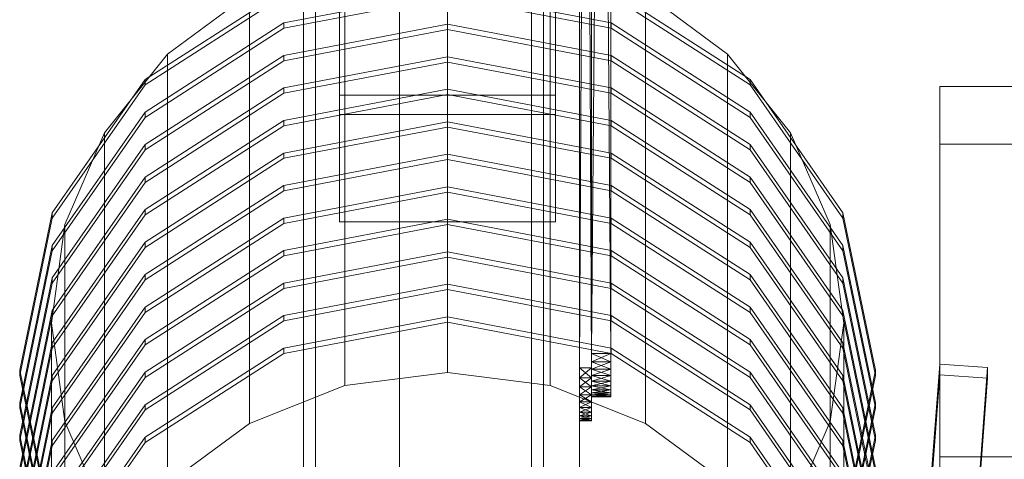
# Model space of a CAD drawing. Header units: millimetres. Extents: x -3490 to 61924, y -72580 to 6847.
# Tile 1054 of 1056: x 60228 to 60638, y 1679 to 1862. Entities that reach past the tile are written whole.
import ezdxf

# ---------------------------------------------------------------- set-up
doc = ezdxf.new("R2010")
doc.units = ezdxf.units.MM
doc.layers.add('lateral_C08', color=7, linetype='Continuous', lineweight=0)
doc.layers.add('lateral_secador', color=7, linetype='Continuous', lineweight=0)

msp = doc.modelspace()

# ---------------------------------------------------------------- linework, layer by layer
at = {"layer": 'lateral_C08'}
for p, q in [((60406.134, 1715.116), (60406.134, 1894.28)), ((60363.429, 1709.711), (60363.429, 1888.875)), ((60448.839, 1709.711), (60448.839, 1888.875)), ((60280.127, 1837.181), (60337.94, 1874.313)), ((60361.134, 1875.483), (60361.134, 1830.692)), ((60361.134, 1875.483), (60361.134, 1822.614)), ((60451.134, 1830.692), (60451.134, 1875.483)), ((60451.134, 1822.614), (60451.134, 1875.483)), ((60474.328, 1874.313), (60532.14, 1837.181)), ((60337.94, 1872.108), (60280.127, 1834.975)), ((60289.461, 1847.825), (60323.634, 1873.03)), ((60323.634, 1693.866), (60323.634, 1873.03)), ((60337.94, 1860.761), (60406.134, 1873.8)), ((60406.134, 1871.595), (60337.94, 1858.556)), ((60406.134, 1873.8), (60474.328, 1860.761)), ((60474.328, 1858.556), (60406.134, 1871.595)), ((60532.14, 1834.975), (60474.328, 1872.108)), ((60488.634, 1873.03), (60522.806, 1847.825)), ((60488.634, 1693.866), (60488.634, 1873.03)), ((60280.127, 1823.628), (60337.94, 1860.761)), ((60337.94, 1858.556), (60280.127, 1821.423)), ((60337.94, 1858.556), (60337.94, 1860.761)), ((60337.94, 1847.209), (60406.134, 1860.248)), ((60406.134, 1858.043), (60337.94, 1845.004)), ((60406.134, 1860.248), (60474.328, 1847.209)), ((60406.134, 1858.043), (60406.134, 1860.248)), ((60474.328, 1845.004), (60406.134, 1858.043)), ((60474.328, 1860.761), (60532.14, 1823.628)), ((60474.328, 1858.556), (60474.328, 1860.761)), ((60532.14, 1821.423), (60474.328, 1858.556)), ((60263.24, 1814.976), (60289.461, 1847.825)), ((60280.127, 1810.076), (60337.94, 1847.209)), ((60289.461, 1668.66), (60289.461, 1847.825)), ((60337.94, 1845.004), (60337.94, 1847.209)), ((60337.94, 1833.657), (60406.134, 1846.696)), ((60406.134, 1846.696), (60474.328, 1833.657)), ((60406.134, 1844.491), (60406.134, 1846.696)), ((60474.328, 1847.209), (60532.14, 1810.076)), ((60474.328, 1845.004), (60474.328, 1847.209)), ((60522.806, 1847.825), (60549.028, 1814.976)), ((60522.806, 1668.66), (60522.806, 1847.825)), ((60337.94, 1845.004), (60280.127, 1807.871)), ((60406.134, 1844.491), (60337.94, 1831.451)), ((60474.328, 1831.451), (60406.134, 1844.491)), ((60532.14, 1807.871), (60474.328, 1845.004)), ((60241.499, 1781.608), (60280.127, 1837.181)), ((60280.127, 1834.975), (60241.499, 1779.403)), ((60280.127, 1834.975), (60280.127, 1837.181)), ((60280.127, 1796.524), (60337.94, 1833.657)), ((60337.94, 1831.451), (60337.94, 1833.657)), ((60474.328, 1833.657), (60532.14, 1796.524)), ((60474.328, 1831.451), (60474.328, 1833.657)), ((60532.14, 1837.181), (60570.769, 1781.608)), ((60532.14, 1834.975), (60532.14, 1837.181)), ((60570.769, 1779.403), (60532.14, 1834.975)), ((61511.134, 1834.258), (60611.134, 1834.258)), ((60611.134, 1834.258), (60611.134, 1679.901)), ((60611.134, 1834.258), (60611.134, 1810.226)), ((60337.94, 1831.451), (60280.127, 1794.319)), ((60337.94, 1820.104), (60406.134, 1833.144)), ((60406.134, 1830.938), (60337.94, 1817.899)), ((60361.134, 1830.692), (60451.134, 1830.692)), ((60361.134, 1777.823), (60361.134, 1830.692)), ((60406.134, 1833.144), (60474.328, 1820.104)), ((60406.134, 1830.938), (60406.134, 1833.144)), ((60474.328, 1817.899), (60406.134, 1830.938)), ((60451.134, 1830.692), (60451.134, 1777.823)), ((60532.14, 1794.319), (60474.328, 1831.451)), ((60241.499, 1768.056), (60280.127, 1823.628)), ((60280.127, 1821.423), (60241.499, 1765.851)), ((60280.127, 1821.423), (60280.127, 1823.628)), ((60361.134, 1777.823), (60361.134, 1822.614)), ((60361.134, 1822.614), (60451.134, 1822.614)), ((60451.134, 1822.614), (60451.134, 1777.823)), ((60532.14, 1823.628), (60570.769, 1768.056)), ((60532.14, 1821.423), (60532.14, 1823.628)), ((60570.769, 1765.851), (60532.14, 1821.423)), ((60280.127, 1782.972), (60337.94, 1820.104)), ((60337.94, 1817.899), (60280.127, 1780.767)), ((60337.94, 1817.899), (60337.94, 1820.104)), ((60337.94, 1806.552), (60406.134, 1819.591)), ((60406.134, 1817.386), (60337.94, 1804.347)), ((60406.134, 1819.591), (60474.328, 1806.552)), ((60406.134, 1817.386), (60406.134, 1819.591)), ((60474.328, 1804.347), (60406.134, 1817.386)), ((60474.328, 1820.104), (60532.14, 1782.972)), ((60474.328, 1817.899), (60474.328, 1820.104)), ((60532.14, 1780.767), (60474.328, 1817.899)), ((60246.756, 1776.722), (60263.24, 1814.976)), ((60263.24, 1635.811), (60263.24, 1814.976)), ((60549.028, 1814.976), (60565.512, 1776.722)), ((60549.028, 1635.811), (60549.028, 1814.976)), ((60241.499, 1754.504), (60280.127, 1810.076)), ((60280.127, 1807.871), (60280.127, 1810.076)), ((60532.14, 1810.076), (60570.769, 1754.504)), ((60532.14, 1807.871), (60532.14, 1810.076)), ((60611.134, 1655.869), (60611.134, 1810.226)), ((60611.134, 1810.226), (61511.134, 1810.226)), ((60280.127, 1807.871), (60241.499, 1752.298)), ((60280.127, 1769.42), (60337.94, 1806.552)), ((60337.94, 1804.347), (60337.94, 1806.552)), ((60337.94, 1793), (60406.134, 1806.039)), ((60406.134, 1806.039), (60474.328, 1793)), ((60406.134, 1803.834), (60406.134, 1806.039)), ((60474.328, 1806.552), (60532.14, 1769.42)), ((60474.328, 1804.347), (60474.328, 1806.552)), ((60570.769, 1752.298), (60532.14, 1807.871)), ((60337.94, 1804.347), (60280.127, 1767.215)), ((60406.134, 1803.834), (60337.94, 1790.795)), ((60474.328, 1790.795), (60406.134, 1803.834)), ((60532.14, 1767.215), (60474.328, 1804.347)), ((60241.499, 1740.951), (60280.127, 1796.524)), ((60280.127, 1794.319), (60280.127, 1796.524)), ((60532.14, 1796.524), (60570.769, 1740.951)), ((60532.14, 1794.319), (60532.14, 1796.524)), ((60280.127, 1794.319), (60241.499, 1738.746)), ((60280.127, 1755.868), (60337.94, 1793)), ((60337.94, 1790.795), (60337.94, 1793)), ((60337.94, 1779.448), (60406.134, 1792.487)), ((60406.134, 1792.487), (60474.328, 1779.448)), ((60406.134, 1790.282), (60406.134, 1792.487)), ((60474.328, 1793), (60532.14, 1755.868)), ((60474.328, 1790.795), (60474.328, 1793)), ((60570.769, 1738.746), (60532.14, 1794.319)), ((60337.94, 1790.795), (60280.127, 1753.662)), ((60406.134, 1790.282), (60337.94, 1777.243)), ((60474.328, 1777.243), (60406.134, 1790.282)), ((60532.14, 1753.662), (60474.328, 1790.795)), ((60227.934, 1716.055), (60241.499, 1781.608)), ((60241.499, 1727.399), (60280.127, 1782.972)), ((60241.499, 1779.403), (60241.499, 1781.608)), ((60280.127, 1780.767), (60241.499, 1725.194)), ((60280.127, 1780.767), (60280.127, 1782.972)), ((60532.14, 1782.972), (60570.769, 1727.399)), ((60532.14, 1780.767), (60532.14, 1782.972)), ((60570.769, 1725.194), (60532.14, 1780.767)), ((60570.769, 1781.608), (60584.334, 1716.055)), ((60570.769, 1779.403), (60570.769, 1781.608)), ((60241.499, 1779.403), (60227.934, 1713.85)), ((60241.134, 1735.672), (60246.756, 1776.722)), ((60246.756, 1597.558), (60246.756, 1776.722)), ((60280.127, 1742.315), (60337.94, 1779.448)), ((60337.94, 1777.243), (60280.127, 1740.11)), ((60337.94, 1777.243), (60337.94, 1779.448)), ((60337.94, 1765.896), (60406.134, 1778.935)), ((60406.134, 1776.73), (60337.94, 1763.691)), ((60451.134, 1777.823), (60361.134, 1777.823)), ((60406.134, 1778.935), (60474.328, 1765.896)), ((60406.134, 1776.73), (60406.134, 1778.935)), ((60474.328, 1763.691), (60406.134, 1776.73)), ((60474.328, 1779.448), (60532.14, 1742.315)), ((60474.328, 1777.243), (60474.328, 1779.448)), ((60532.14, 1740.11), (60474.328, 1777.243)), ((60565.512, 1776.722), (60571.134, 1735.672)), ((60565.512, 1597.558), (60565.512, 1776.722)), ((60584.334, 1713.85), (60570.769, 1779.403)), ((60227.934, 1702.503), (60241.499, 1768.056)), ((60241.499, 1713.847), (60280.127, 1769.42)), ((60241.499, 1765.851), (60241.499, 1768.056)), ((60280.127, 1767.215), (60280.127, 1769.42)), ((60532.14, 1769.42), (60570.769, 1713.847)), ((60532.14, 1767.215), (60532.14, 1769.42)), ((60570.769, 1768.056), (60584.334, 1702.503)), ((60570.769, 1765.851), (60570.769, 1768.056)), ((60241.499, 1765.851), (60227.934, 1700.298)), ((60280.127, 1767.215), (60241.499, 1711.642)), ((60280.127, 1728.763), (60337.94, 1765.896)), ((60337.94, 1763.691), (60280.127, 1726.558)), ((60337.94, 1763.691), (60337.94, 1765.896)), ((60337.94, 1752.344), (60406.134, 1765.383)), ((60406.134, 1765.383), (60474.328, 1752.344)), ((60406.134, 1763.178), (60406.134, 1765.383)), ((60474.328, 1765.896), (60532.14, 1728.763)), ((60474.328, 1763.691), (60474.328, 1765.896)), ((60532.14, 1726.558), (60474.328, 1763.691)), ((60570.769, 1711.642), (60532.14, 1767.215)), ((60584.334, 1700.298), (60570.769, 1765.851)), ((60406.134, 1763.178), (60337.94, 1750.138)), ((60474.328, 1750.138), (60406.134, 1763.178)), ((60241.499, 1700.295), (60280.127, 1755.868)), ((60280.127, 1753.662), (60280.127, 1755.868)), ((60532.14, 1755.868), (60570.769, 1700.295)), ((60532.14, 1753.662), (60532.14, 1755.868)), ((60227.934, 1688.951), (60241.499, 1754.504)), ((60241.499, 1752.298), (60227.934, 1686.746)), ((60241.499, 1752.298), (60241.499, 1754.504)), ((60280.127, 1753.662), (60241.499, 1698.09)), ((60280.127, 1715.211), (60337.94, 1752.344)), ((60337.94, 1750.138), (60337.94, 1752.344)), ((60337.94, 1738.791), (60406.134, 1751.831)), ((60406.134, 1751.831), (60474.328, 1738.791)), ((60406.134, 1749.625), (60406.134, 1751.831)), ((60474.328, 1752.344), (60532.14, 1715.211)), ((60474.328, 1750.138), (60474.328, 1752.344)), ((60570.769, 1698.09), (60532.14, 1753.662)), ((60570.769, 1754.504), (60584.334, 1688.951)), ((60570.769, 1752.298), (60570.769, 1754.504)), ((60584.334, 1686.746), (60570.769, 1752.298)), ((60337.94, 1750.138), (60280.127, 1713.006)), ((60406.134, 1749.625), (60337.94, 1736.586)), ((60474.328, 1736.586), (60406.134, 1749.625)), ((60532.14, 1713.006), (60474.328, 1750.138)), ((60227.934, 1675.399), (60241.499, 1740.951)), ((60241.499, 1686.743), (60280.127, 1742.315)), ((60241.499, 1738.746), (60241.499, 1740.951)), ((60280.127, 1740.11), (60241.499, 1684.538)), ((60280.127, 1740.11), (60280.127, 1742.315)), ((60532.14, 1742.315), (60570.769, 1686.743)), ((60532.14, 1740.11), (60532.14, 1742.315)), ((60570.769, 1684.538), (60532.14, 1740.11)), ((60570.769, 1740.951), (60584.334, 1675.399)), ((60570.769, 1738.746), (60570.769, 1740.951)), ((60241.499, 1738.746), (60227.934, 1673.194)), ((60246.756, 1694.621), (60241.134, 1735.672)), ((60241.134, 1735.672), (60241.134, 1556.507)), ((60280.127, 1701.659), (60337.94, 1738.791)), ((60337.94, 1736.586), (60280.127, 1699.454)), ((60337.94, 1736.586), (60337.94, 1738.791)), ((60337.94, 1725.239), (60406.134, 1738.278)), ((60406.134, 1736.073), (60337.94, 1723.034)), ((60406.134, 1738.278), (60474.328, 1725.239)), ((60406.134, 1736.073), (60406.134, 1738.278)), ((60474.328, 1723.034), (60406.134, 1736.073)), ((60474.328, 1738.791), (60532.14, 1701.659)), ((60474.328, 1736.586), (60474.328, 1738.791)), ((60532.14, 1699.454), (60474.328, 1736.586)), ((60571.134, 1735.672), (60565.512, 1694.621)), ((60584.334, 1673.194), (60570.769, 1738.746)), ((60571.134, 1556.507), (60571.134, 1735.672)), ((60227.934, 1661.847), (60241.499, 1727.399)), ((60241.499, 1673.191), (60280.127, 1728.763)), ((60241.499, 1725.194), (60241.499, 1727.399)), ((60280.127, 1726.558), (60241.499, 1670.985)), ((60280.127, 1726.558), (60280.127, 1728.763)), ((60532.14, 1728.763), (60570.769, 1673.191)), ((60532.14, 1726.558), (60532.14, 1728.763)), ((60570.769, 1670.985), (60532.14, 1726.558)), ((60570.769, 1727.399), (60584.334, 1661.847)), ((60570.769, 1725.194), (60570.769, 1727.399)), ((60241.499, 1725.194), (60227.934, 1659.642)), ((60280.127, 1688.107), (60337.94, 1725.239)), ((60337.94, 1723.034), (60280.127, 1685.902)), ((60337.94, 1723.034), (60337.94, 1725.239)), ((60474.328, 1725.239), (60532.14, 1688.107)), ((60474.328, 1723.034), (60474.328, 1725.239)), ((60532.14, 1685.902), (60474.328, 1723.034)), ((60584.334, 1659.642), (60570.769, 1725.194)), ((60611.161, 1718.582), (60596.161, 1521.524)), ((60611.161, 1718.582), (60611.161, 1714.172)), ((60631.107, 1717.179), (60611.161, 1718.582)), ((60241.499, 1650.503), (60227.934, 1716.055)), ((60227.934, 1716.055), (60227.934, 1713.85)), ((60241.499, 1659.638), (60280.127, 1715.211)), ((60280.127, 1713.006), (60280.127, 1715.211)), ((60406.134, 1715.116), (60363.429, 1709.711)), ((60448.839, 1709.711), (60406.134, 1715.116)), ((60532.14, 1715.211), (60570.769, 1659.638)), ((60532.14, 1713.006), (60532.14, 1715.211)), ((60584.334, 1716.055), (60570.769, 1650.503)), ((60584.334, 1713.85), (60584.334, 1716.055)), ((60616.107, 1520.121), (60631.107, 1717.179)), ((60631.107, 1712.769), (60631.107, 1717.179)), ((60227.934, 1713.85), (60241.499, 1648.298)), ((60227.934, 1648.295), (60241.499, 1713.847)), ((60241.499, 1711.642), (60227.934, 1646.089)), ((60241.499, 1711.642), (60241.499, 1713.847)), ((60280.127, 1713.006), (60241.499, 1657.433)), ((60570.769, 1657.433), (60532.14, 1713.006)), ((60570.769, 1648.298), (60584.334, 1713.85)), ((60570.769, 1713.847), (60584.334, 1648.295)), ((60570.769, 1711.642), (60570.769, 1713.847)), ((60584.334, 1646.089), (60570.769, 1711.642)), ((60596.161, 1517.113), (60611.161, 1714.172)), ((60611.161, 1714.172), (60631.107, 1712.769)), ((60616.107, 1515.71), (60631.107, 1712.769)), ((60363.429, 1709.711), (60323.634, 1693.866)), ((60488.634, 1693.866), (60448.839, 1709.711)), ((60241.499, 1636.951), (60227.934, 1702.503)), ((60227.934, 1702.503), (60227.934, 1700.298)), ((60584.334, 1702.503), (60570.769, 1636.951)), ((60584.334, 1700.298), (60584.334, 1702.503)), ((60227.934, 1700.298), (60241.499, 1634.746)), ((60227.934, 1634.742), (60241.499, 1700.295)), ((60241.499, 1698.09), (60227.934, 1632.537)), ((60241.499, 1646.086), (60280.127, 1701.659)), ((60241.499, 1698.09), (60241.499, 1700.295)), ((60280.127, 1699.454), (60241.499, 1643.881)), ((60280.127, 1699.454), (60280.127, 1701.659)), ((60532.14, 1701.659), (60570.769, 1646.086)), ((60532.14, 1699.454), (60532.14, 1701.659)), ((60570.769, 1643.881), (60532.14, 1699.454)), ((60570.769, 1634.746), (60584.334, 1700.298)), ((60570.769, 1700.295), (60584.334, 1634.742)), ((60570.769, 1698.09), (60570.769, 1700.295)), ((60584.334, 1632.537), (60570.769, 1698.09)), ((60263.24, 1656.368), (60246.756, 1694.621)), ((60246.756, 1515.457), (60246.756, 1694.621)), ((60323.634, 1693.866), (60289.461, 1668.66)), ((60522.806, 1668.66), (60488.634, 1693.866)), ((60565.512, 1694.621), (60549.028, 1656.368)), ((60565.512, 1515.457), (60565.512, 1694.621)), ((60241.499, 1623.399), (60227.934, 1688.951)), ((60227.934, 1688.951), (60227.934, 1686.746)), ((60227.934, 1686.746), (60241.499, 1621.194)), ((60227.934, 1621.19), (60241.499, 1686.743)), ((60241.499, 1632.534), (60280.127, 1688.107)), ((60241.499, 1684.538), (60241.499, 1686.743)), ((60280.127, 1685.902), (60241.499, 1630.329)), ((60280.127, 1685.902), (60280.127, 1688.107)), ((60532.14, 1688.107), (60570.769, 1632.534)), ((60532.14, 1685.902), (60532.14, 1688.107)), ((60570.769, 1630.329), (60532.14, 1685.902)), ((60584.334, 1688.951), (60570.769, 1623.399)), ((60570.769, 1621.194), (60584.334, 1686.746)), ((60570.769, 1686.743), (60584.334, 1621.19)), ((60570.769, 1684.538), (60570.769, 1686.743)), ((60584.334, 1686.746), (60584.334, 1688.951)), ((60241.499, 1684.538), (60227.934, 1618.985)), ((60584.334, 1618.985), (60570.769, 1684.538)), ((60611.134, 1679.901), (61511.134, 1679.901)), ((60611.134, 1655.869), (60611.134, 1679.901))]:
    msp.add_line(p, q, dxfattribs=at)
at = {"layer": 'lateral_secador'}
for p, q in [((60386.134, 3000), (60386.134, 0)), ((60461.134, 0), (60461.134, 3000)), ((60346.134, 2925), (60346.134, 20)), ((60351.134, 20), (60351.134, 2925)), ((60386.134, 2925), (60386.134, 1350)), ((60441.134, 2925), (60441.134, 20)), ((60446.134, 20), (60446.134, 2925)), ((60461.134, 0), (60461.134, 2925)), ((60461.134, 1350), (60461.134, 2925)), ((60461.134, 1700.5), (60461.134, 2785)), ((60461.134, 2785), (60461.134, 1702.92)), ((60466.134, 2785), (60466.134, 1700.5)), ((60466.134, 1702.92), (60466.134, 2785)), ((60461.134, 2774.22), (60461.134, 1717)), ((60461.134, 2774.22), (60461.134, 1702.92)), ((60466.134, 1709.5), (60466.134, 2775)), ((60466.134, 2775), (60466.134, 1711.48)), ((60466.134, 1717), (60466.134, 2774.22)), ((60466.134, 1702.92), (60466.134, 2774.22)), ((60474.134, 2775), (60474.134, 1709.5)), ((60474.134, 1711.48), (60474.134, 2775)), ((60461.134, 1712.82), (60461.134, 2770.92)), ((60461.134, 1700.5), (60461.134, 2770.92)), ((60466.134, 2770.92), (60466.134, 1712.82)), ((60466.134, 2770.92), (60466.134, 1700.5)), ((60461.134, 2767.18), (60461.134, 1717)), ((60466.134, 1717), (60466.134, 2767.18)), ((60466.134, 2766.18), (60466.134, 1723)), ((60466.134, 2766.18), (60466.134, 1711.48)), ((60474.134, 1723), (60474.134, 2766.18)), ((60474.134, 1711.48), (60474.134, 2766.18)), ((60461.134, 2763), (60461.134, 1717)), ((60461.134, 1712.82), (60461.134, 2763)), ((60461.134, 2763), (60466.134, 1717)), ((60461.134, 1717), (60466.134, 2763)), ((60466.134, 1719.58), (60466.134, 2763.48)), ((60466.134, 1709.5), (60466.134, 2763.48)), ((60466.134, 1717), (60466.134, 2763)), ((60466.134, 2763), (60466.134, 1712.82)), ((60466.134, 2760.42), (60466.134, 1723)), ((60474.134, 2763.48), (60474.134, 1719.58)), ((60474.134, 2763.48), (60474.134, 1709.5)), ((60474.134, 1723), (60474.134, 2760.42)), ((60466.134, 2757), (60466.134, 1723)), ((60466.134, 1719.58), (60466.134, 2757)), ((60466.134, 2757), (60474.134, 1723)), ((60466.134, 1723), (60474.134, 2757)), ((60474.134, 1723), (60474.134, 2757)), ((60474.134, 2757), (60474.134, 1719.58)), ((60466.134, 1723), (60466.134, 1719.58)), ((60466.134, 1723), (60466.134, 1716.52)), ((60466.134, 1723), (60466.134, 1711.48)), ((60466.134, 1723), (60474.134, 1719.58)), ((60466.134, 1723), (60474.134, 1723)), ((60466.134, 1719.58), (60474.134, 1723)), ((60474.134, 1719.58), (60474.134, 1723)), ((60474.134, 1716.52), (60474.134, 1723)), ((60474.134, 1711.48), (60474.134, 1723)), ((60466.134, 1719.58), (60466.134, 1716.52)), ((60466.134, 1713.82), (60466.134, 1719.58)), ((60466.134, 1709.5), (60466.134, 1719.58)), ((60466.134, 1719.58), (60474.134, 1716.52)), ((60466.134, 1719.58), (60474.134, 1719.58)), ((60466.134, 1716.52), (60474.134, 1719.58)), ((60474.134, 1716.52), (60474.134, 1719.58)), ((60474.134, 1719.58), (60474.134, 1713.82)), ((60474.134, 1719.58), (60474.134, 1709.5)), ((60461.134, 1717), (60461.134, 1712.82)), ((60461.134, 1717), (60461.134, 1709.08)), ((60461.134, 1717), (60461.134, 1702.92)), ((60461.134, 1717), (60466.134, 1712.82)), ((60461.134, 1717), (60466.134, 1717)), ((60461.134, 1712.82), (60466.134, 1717)), ((60466.134, 1712.82), (60466.134, 1717)), ((60466.134, 1709.08), (60466.134, 1717)), ((60466.134, 1702.92), (60466.134, 1717)), ((60466.134, 1716.52), (60466.134, 1713.82)), ((60466.134, 1716.52), (60466.134, 1711.48)), ((60466.134, 1716.52), (60474.134, 1713.82)), ((60466.134, 1716.52), (60474.134, 1716.52)), ((60466.134, 1713.82), (60474.134, 1716.52)), ((60474.134, 1713.82), (60474.134, 1716.52)), ((60474.134, 1711.48), (60474.134, 1716.52)), ((60461.134, 1712.82), (60461.134, 1709.08)), ((60461.134, 1705.78), (60461.134, 1712.82)), ((60461.134, 1700.5), (60461.134, 1712.82)), ((60461.134, 1712.82), (60466.134, 1709.08)), ((60461.134, 1712.82), (60466.134, 1712.82)), ((60461.134, 1709.08), (60466.134, 1712.82)), ((60466.134, 1713.82), (60466.134, 1711.48)), ((60466.134, 1709.5), (60466.134, 1713.82)), ((60466.134, 1713.82), (60474.134, 1711.48)), ((60466.134, 1713.82), (60474.134, 1713.82)), ((60466.134, 1711.48), (60474.134, 1713.82)), ((60466.134, 1709.08), (60466.134, 1712.82)), ((60466.134, 1712.82), (60466.134, 1705.78)), ((60466.134, 1712.82), (60466.134, 1700.5)), ((60466.134, 1711.48), (60466.134, 1709.5)), ((60466.134, 1711.48), (60466.134, 1707.88)), ((60466.134, 1711.48), (60466.134, 1705.72)), ((60466.134, 1711.48), (60474.134, 1709.5)), ((60466.134, 1711.48), (60474.134, 1711.48)), ((60466.134, 1709.5), (60474.134, 1711.48)), ((60474.134, 1711.48), (60474.134, 1713.82)), ((60474.134, 1713.82), (60474.134, 1709.5)), ((60474.134, 1709.5), (60474.134, 1711.48)), ((60474.134, 1707.88), (60474.134, 1711.48)), ((60474.134, 1705.72), (60474.134, 1711.48)), ((60461.134, 1709.08), (60461.134, 1705.78)), ((60461.134, 1709.08), (60461.134, 1702.92)), ((60461.134, 1709.08), (60466.134, 1705.78)), ((60461.134, 1709.08), (60466.134, 1709.08)), ((60461.134, 1705.78), (60466.134, 1709.08)), ((60466.134, 1709.5), (60466.134, 1707.88)), ((60466.134, 1706.62), (60466.134, 1709.5)), ((60466.134, 1705.18), (60466.134, 1709.5)), ((60466.134, 1705.72), (60466.134, 1709.5)), ((60466.134, 1709.5), (60474.134, 1707.88)), ((60466.134, 1709.5), (60474.134, 1709.5)), ((60466.134, 1707.88), (60474.134, 1709.5)), ((60466.134, 1705.78), (60466.134, 1709.08)), ((60466.134, 1702.92), (60466.134, 1709.08)), ((60466.134, 1707.88), (60466.134, 1706.62)), ((60466.134, 1707.88), (60466.134, 1705.72)), ((60466.134, 1707.88), (60474.134, 1706.62)), ((60466.134, 1707.88), (60474.134, 1707.88)), ((60466.134, 1706.62), (60474.134, 1707.88)), ((60466.134, 1706.62), (60466.134, 1705.72)), ((60466.134, 1705.18), (60466.134, 1706.62)), ((60466.134, 1706.62), (60474.134, 1705.72)), ((60466.134, 1706.62), (60474.134, 1706.62)), ((60466.134, 1705.72), (60474.134, 1706.62)), ((60474.134, 1707.88), (60474.134, 1709.5)), ((60474.134, 1709.5), (60474.134, 1706.62)), ((60474.134, 1709.5), (60474.134, 1705.18)), ((60474.134, 1709.5), (60474.134, 1705.72)), ((60474.134, 1706.62), (60474.134, 1707.88)), ((60474.134, 1705.72), (60474.134, 1707.88)), ((60474.134, 1705.72), (60474.134, 1706.62)), ((60474.134, 1706.62), (60474.134, 1705.18)), ((60461.134, 1705.78), (60461.134, 1702.92)), ((60461.134, 1700.5), (60461.134, 1705.78)), ((60461.134, 1705.78), (60466.134, 1702.92)), ((60461.134, 1705.78), (60466.134, 1705.78)), ((60461.134, 1702.92), (60466.134, 1705.78)), ((60461.134, 1702.92), (60461.134, 1700.5)), ((60461.134, 1702.92), (60461.134, 1698.52)), ((60461.134, 1702.92), (60461.134, 1695.88)), ((60461.134, 1702.92), (60466.134, 1700.5)), ((60461.134, 1702.92), (60466.134, 1702.92)), ((60461.134, 1700.5), (60466.134, 1702.92)), ((60466.134, 1702.92), (60466.134, 1705.78)), ((60466.134, 1705.78), (60466.134, 1700.5)), ((60466.134, 1705.18), (60466.134, 1705.72)), ((60466.134, 1705.72), (60466.134, 1705)), ((60466.134, 1705.72), (60474.134, 1705.18)), ((60466.134, 1705.72), (60474.134, 1705.72)), ((60466.134, 1705.18), (60474.134, 1705.72)), ((60466.134, 1705), (60466.134, 1705.18)), ((60466.134, 1705.18), (60474.134, 1705)), ((60466.134, 1705.18), (60474.134, 1705.18)), ((60466.134, 1705), (60474.134, 1705.18)), ((60466.134, 1705), (60474.134, 1705)), ((60466.134, 1700.5), (60466.134, 1702.92)), ((60466.134, 1698.52), (60466.134, 1702.92)), ((60466.134, 1695.88), (60466.134, 1702.92)), ((60474.134, 1705.72), (60474.134, 1705.18)), ((60474.134, 1705), (60474.134, 1705.72)), ((60474.134, 1705.18), (60474.134, 1705)), ((60461.134, 1700.5), (60461.134, 1698.52)), ((60461.134, 1696.98), (60461.134, 1700.5)), ((60461.134, 1695.22), (60461.134, 1700.5)), ((60461.134, 1695.88), (60461.134, 1700.5)), ((60461.134, 1700.5), (60466.134, 1698.52)), ((60461.134, 1700.5), (60466.134, 1700.5)), ((60461.134, 1698.52), (60466.134, 1700.5)), ((60461.134, 1698.52), (60461.134, 1696.98)), ((60461.134, 1698.52), (60461.134, 1695.88)), ((60461.134, 1698.52), (60466.134, 1696.98)), ((60461.134, 1698.52), (60466.134, 1698.52)), ((60461.134, 1696.98), (60466.134, 1698.52)), ((60466.134, 1698.52), (60466.134, 1700.5)), ((60466.134, 1700.5), (60466.134, 1696.98)), ((60466.134, 1700.5), (60466.134, 1695.22)), ((60466.134, 1700.5), (60466.134, 1695.88)), ((60466.134, 1696.98), (60466.134, 1698.52)), ((60466.134, 1695.88), (60466.134, 1698.52)), ((60461.134, 1696.98), (60461.134, 1695.88)), ((60461.134, 1695.22), (60461.134, 1696.98)), ((60461.134, 1696.98), (60466.134, 1695.88)), ((60461.134, 1696.98), (60466.134, 1696.98)), ((60461.134, 1695.88), (60466.134, 1696.98)), ((60461.134, 1695.22), (60461.134, 1695.88)), ((60461.134, 1695.88), (60461.134, 1695)), ((60461.134, 1695.88), (60466.134, 1695.22)), ((60461.134, 1695.88), (60466.134, 1695.88)), ((60461.134, 1695.22), (60466.134, 1695.88)), ((60461.134, 1695), (60461.134, 1695.22)), ((60461.134, 1695.22), (60466.134, 1695)), ((60461.134, 1695.22), (60466.134, 1695.22)), ((60461.134, 1695), (60466.134, 1695.22)), ((60461.134, 1695), (60466.134, 1695)), ((60466.134, 1695.88), (60466.134, 1696.98)), ((60466.134, 1696.98), (60466.134, 1695.22)), ((60466.134, 1695.88), (60466.134, 1695.22)), ((60466.134, 1695), (60466.134, 1695.88)), ((60466.134, 1695.22), (60466.134, 1695))]:
    msp.add_line(p, q, dxfattribs=at)

doc.saveas('drawing.dxf')
